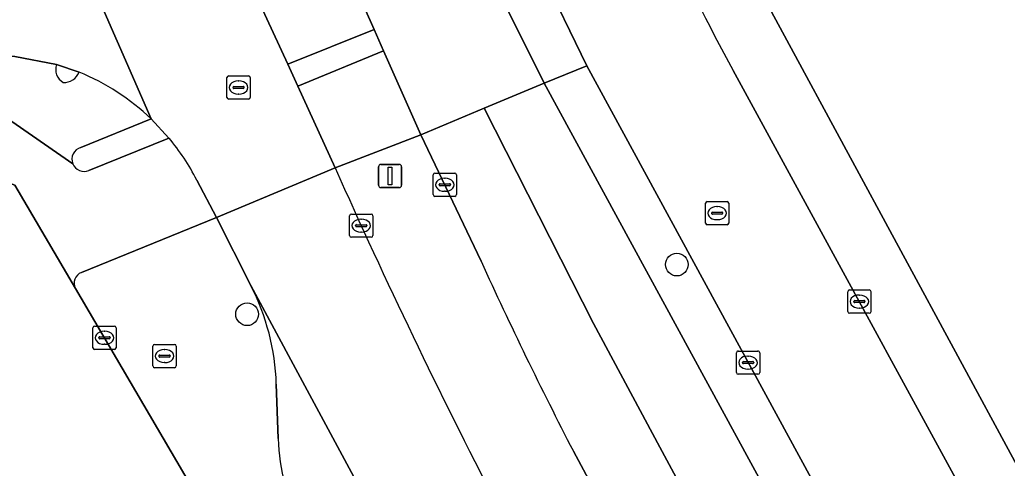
# Model space of a CAD drawing. Extents: x 157767 to 159172, y 387839 to 389425.
# Drawn here: x 158500.2 to 158542.71, y 388340.3 to 388359.59 of the extents above; entities that cross this region are included whole.
import ezdxf

# ---------------------------------------------------------------- set-up
doc = ezdxf.new("R2010")
doc.units = 0
for name, color, linetype in [('IMGEO_Berm_groen', 7, 'Continuous'), ('IMGEO_Boom', 7, 'Continuous'), ('IMGEO_Fietspad_open', 7, 'Continuous'), ('IMGEO_Groenvoorziening', 7, 'Continuous'), ('IMGEO_Kolk', 7, 'Continuous'), ('IMGEO_Lichtmast', 7, 'Continuous'), ('IMGEO_Parkeervlak_open', 7, 'Continuous'), ('IMGEO_Rijbaan_lokaal_gesloten', 7, 'Continuous'), ('IMGEO_Rijbaan_lokaal_open', 7, 'Continuous'), ('IMGEO_Rioolput', 7, 'Continuous'), ('IMGEO_Verkeerseiland_open', 7, 'Continuous'), ('IMGEO_Voetpad_open', 7, 'Continuous')]:
    doc.layers.add(name, color=color, linetype=linetype)

msp = doc.modelspace()

# ---------------------------------------------------------------- linework, layer by layer
at = {"layer": 'IMGEO_Berm_groen'}
for points in [[(158520.058, 388349.207), (158517.464, 388354.644), (158513.779, 388353.22)], [(158529.258, 388331.294), (158524.031, 388341.037)]]:
    msp.add_lwpolyline(points, dxfattribs=at)
for centre, radius, start, end in [((158763.078, 388464.134), 272.859, 203.9844, 207.33977), ((158684.085, 388423.921), 180.242, 204.48915, 207.37736)]:
    msp.add_arc(centre, radius, start, end, dxfattribs=at)
at = {"layer": 'IMGEO_Boom'}
for centre in [(158528.486, 388349.061), (158509.989, 388346.926)]:
    msp.add_circle(centre, 0.489, dxfattribs=at)
at = {"layer": 'IMGEO_Fietspad_open'}
msp.add_lwpolyline([(158515.454, 388359.167), (158514.206, 388361.976), (158510.486, 388360.401), (158511.736, 388357.675)], close=True, dxfattribs=at)
for points in [[(158501.791, 388357.666), (158500, 388358.008), (158498.881, 388358.052), (158499.497, 388356.489)], [(158498.816, 388355.929), (158502.487, 388353.397)], [(158502.83, 388354.092), (158505.863, 388355.322)]]:
    msp.add_lwpolyline(points, dxfattribs=at)
for centre, radius, start, end in [((158502.383, 388357.444), 0.632, 159.4539, 241.0575), ((158502.117, 388357.572), 0.683, 266.6288, 339.3774), ((158499.053, 388348.202), 9.852, 46.2757, 67.9245), ((158502.972, 388353.59), 0.522, 105.7649, 201.7001)]:
    msp.add_arc(centre, radius, start, end, dxfattribs=at)
at = {"layer": 'IMGEO_Groenvoorziening'}
msp.add_lwpolyline([(158530.768, 388363.248), (158543.035, 388340.593), (158549.535, 388344.602), (158567.494, 388355.736), (158571.846, 388358.513), (158569.211, 388362.815), (158578.473, 388368.741), (158565.751, 388389.116), (158563.588, 388392.373), (158555.102, 388405.937), (158555.065, 388406.169), (158549.599, 388401.902), (158546.429, 388399.427), (158542.011, 388396.34)], dxfattribs=at)
at = {"layer": 'IMGEO_Kolk'}
for p, q in [((158517.998, 388352.067), (158517.998, 388352.919)), ((158518.073, 388352.993), (158518.925, 388352.993)), ((158518.999, 388352.919), (158518.999, 388352.067)), ((158518.257, 388352.487), (158518.257, 388352.499)), ((158518.3, 388352.536), (158518.698, 388352.536)), ((158518.486, 388352.773), (158518.511, 388352.773)), ((158518.741, 388352.499), (158518.741, 388352.487)), ((158518.695, 388352.45), (158518.297, 388352.45)), ((158518.509, 388352.213), (158518.484, 388352.213)), ((158518.925, 388351.993), (158518.073, 388351.993)), ((158514.476, 388351.233), (158515.328, 388351.233)), ((158514.401, 388350.307), (158514.401, 388351.159)), ((158514.703, 388350.776), (158515.101, 388350.776)), ((158514.889, 388351.013), (158514.914, 388351.013)), ((158515.402, 388351.159), (158515.402, 388350.307)), ((158514.66, 388350.727), (158514.66, 388350.739)), ((158515.098, 388350.69), (158514.7, 388350.69)), ((158514.912, 388350.453), (158514.887, 388350.453)), ((158515.144, 388350.739), (158515.144, 388350.727)), ((158515.328, 388350.233), (158514.476, 388350.233)), ((158535.84, 388347.041), (158535.84, 388347.893)), ((158535.915, 388347.967), (158536.767, 388347.967)), ((158536.841, 388347.893), (158536.841, 388347.041)), ((158536.099, 388347.461), (158536.099, 388347.473)), ((158536.537, 388347.424), (158536.139, 388347.424)), ((158536.142, 388347.51), (158536.54, 388347.51)), ((158536.328, 388347.747), (158536.353, 388347.747)), ((158536.583, 388347.473), (158536.583, 388347.461)), ((158536.767, 388346.967), (158535.915, 388346.967)), ((158536.351, 388347.187), (158536.326, 388347.187)), ((158503.351, 388345.486), (158503.351, 388346.338)), ((158503.426, 388346.412), (158504.278, 388346.412)), ((158503.839, 388346.192), (158503.864, 388346.192)), ((158504.352, 388346.338), (158504.352, 388345.486)), ((158503.61, 388345.906), (158503.61, 388345.918)), ((158504.048, 388345.869), (158503.65, 388345.869)), ((158503.653, 388345.955), (158504.051, 388345.955)), ((158504.094, 388345.918), (158504.094, 388345.906)), ((158504.278, 388345.412), (158503.426, 388345.412)), ((158503.862, 388345.632), (158503.837, 388345.632)), ((158531.05, 388344.417), (158531.05, 388345.269)), ((158531.125, 388345.343), (158531.977, 388345.343)), ((158532.051, 388345.269), (158532.051, 388344.417)), ((158531.309, 388344.837), (158531.309, 388344.849)), ((158531.352, 388344.886), (158531.75, 388344.886)), ((158531.538, 388345.123), (158531.563, 388345.123)), ((158531.793, 388344.849), (158531.793, 388344.837)), ((158531.747, 388344.8), (158531.349, 388344.8)), ((158531.561, 388344.563), (158531.536, 388344.563)), ((158531.977, 388344.343), (158531.125, 388344.343))]:
    msp.add_line(p, q, dxfattribs=at)
for points in [[(158517.998, 388352.067), (158517.998, 388352.919)], [(158518.073, 388352.993), (158518.925, 388352.993)], [(158518.999, 388352.919), (158518.999, 388352.067)], [(158518.925, 388351.993), (158518.073, 388351.993)], [(158514.476, 388351.233), (158515.328, 388351.233)], [(158514.401, 388350.307), (158514.401, 388351.159)], [(158515.402, 388351.159), (158515.402, 388350.307)], [(158515.328, 388350.233), (158514.476, 388350.233)], [(158535.84, 388347.041), (158535.84, 388347.893)], [(158535.915, 388347.967), (158536.767, 388347.967)], [(158536.841, 388347.893), (158536.841, 388347.041)], [(158536.767, 388346.967), (158535.915, 388346.967)], [(158503.351, 388345.486), (158503.351, 388346.338)], [(158503.426, 388346.412), (158504.278, 388346.412)], [(158504.352, 388346.338), (158504.352, 388345.486)], [(158504.278, 388345.412), (158503.426, 388345.412)], [(158531.05, 388344.417), (158531.05, 388345.269)], [(158531.125, 388345.343), (158531.977, 388345.343)], [(158532.051, 388345.269), (158532.051, 388344.417)], [(158531.977, 388344.343), (158531.125, 388344.343)]]:
    msp.add_lwpolyline(points, dxfattribs=at)
for centre, radius, start, end in [((158518.075, 388352.917), 0.0765, 91.552, 178.448), ((158518.075, 388352.917), 0.0765, 91.552, 178.448), ((158518.923, 388352.917), 0.0765, 1.552, 88.448), ((158518.923, 388352.917), 0.0765, 1.552, 88.448), ((158518.297, 388352.496), 0.0403, 85.8775, 175.7526), ((158518.294, 388352.486), 0.0366, 178.938, 274.7102), ((158518.698, 388352.493), 0.043, 264.8664, 352.4533), ((158518.702, 388352.498), 0.0386, 1.7309, 96.639), ((158518.075, 388352.069), 0.0765, 181.552, 268.448), ((158518.075, 388352.069), 0.0765, 181.552, 268.448), ((158518.923, 388352.069), 0.0765, 271.552, 358.448), ((158518.923, 388352.069), 0.0765, 271.552, 358.448), ((158514.478, 388351.157), 0.0765, 91.552, 178.448), ((158514.478, 388351.157), 0.0765, 91.552, 178.448), ((158515.326, 388351.157), 0.0765, 1.552, 88.448), ((158515.326, 388351.157), 0.0765, 1.552, 88.448), ((158514.7, 388350.736), 0.0403, 85.8775, 175.7526), ((158515.105, 388350.738), 0.0386, 1.7309, 96.639), ((158514.697, 388350.726), 0.0366, 178.938, 274.7102), ((158515.101, 388350.733), 0.043, 264.8664, 352.4533), ((158514.478, 388350.309), 0.0765, 181.552, 268.448), ((158514.478, 388350.309), 0.0765, 181.552, 268.448), ((158515.326, 388350.309), 0.0765, 271.552, 358.448), ((158515.326, 388350.309), 0.0765, 271.552, 358.448), ((158535.917, 388347.891), 0.0765, 91.552, 178.448), ((158535.917, 388347.891), 0.0765, 91.552, 178.448), ((158536.765, 388347.891), 0.0765, 1.552, 88.448), ((158536.765, 388347.891), 0.0765, 1.552, 88.448), ((158536.139, 388347.47), 0.0403, 85.8775, 175.7526), ((158536.136, 388347.46), 0.0366, 178.938, 274.7102), ((158536.54, 388347.467), 0.043, 264.8664, 352.4533), ((158536.544, 388347.472), 0.0386, 1.7309, 96.639), ((158535.917, 388347.043), 0.0765, 181.552, 268.448), ((158535.917, 388347.043), 0.0765, 181.552, 268.448), ((158536.765, 388347.043), 0.0765, 271.552, 358.448), ((158536.765, 388347.043), 0.0765, 271.552, 358.448), ((158503.428, 388346.336), 0.0765, 91.552, 178.448), ((158503.428, 388346.336), 0.0765, 91.552, 178.448), ((158504.276, 388346.336), 0.0765, 1.552, 88.448), ((158504.276, 388346.336), 0.0765, 1.552, 88.448), ((158503.65, 388345.915), 0.0403, 85.8775, 175.7526), ((158503.647, 388345.905), 0.0366, 178.938, 274.7102), ((158504.051, 388345.912), 0.043, 264.8664, 352.4533), ((158504.055, 388345.917), 0.0386, 1.7309, 96.639), ((158503.428, 388345.488), 0.0765, 181.552, 268.448), ((158503.428, 388345.488), 0.0765, 181.552, 268.448), ((158504.276, 388345.488), 0.0765, 271.552, 358.448), ((158504.276, 388345.488), 0.0765, 271.552, 358.448), ((158531.127, 388345.267), 0.0765, 91.552, 178.448), ((158531.127, 388345.267), 0.0765, 91.552, 178.448), ((158531.975, 388345.267), 0.0765, 1.552, 88.448), ((158531.975, 388345.267), 0.0765, 1.552, 88.448), ((158531.349, 388344.846), 0.0403, 85.8775, 175.7526), ((158531.346, 388344.836), 0.0366, 178.938, 274.7102), ((158531.75, 388344.843), 0.043, 264.8664, 352.4533), ((158531.754, 388344.848), 0.0386, 1.7309, 96.639), ((158531.127, 388344.419), 0.0765, 181.552, 268.448), ((158531.127, 388344.419), 0.0765, 181.552, 268.448), ((158531.975, 388344.419), 0.0765, 271.552, 358.448), ((158531.975, 388344.419), 0.0765, 271.552, 358.448)]:
    msp.add_arc(centre, radius, start, end, dxfattribs=at)
for centre, major_axis, ratio, start_param, end_param in [((158518.485, 388352.493), (-0.387, 0.002), 0.722429, 4.712389, 7.853982), ((158518.51, 388352.493), (-0.39, 0.002), 0.717154, 1.570796, 4.712389), ((158514.888, 388350.733), (-0.387, 0.002), 0.722429, 4.712389, 7.853982), ((158514.913, 388350.733), (-0.39, 0.002), 0.717154, 1.570796, 4.712389), ((158536.327, 388347.467), (-0.387, 0.002), 0.722429, 4.712389, 7.853982), ((158536.352, 388347.467), (-0.39, 0.002), 0.717154, 1.570796, 4.712389), ((158503.838, 388345.912), (-0.387, 0.002), 0.722429, 4.712389, 7.853982), ((158503.863, 388345.912), (-0.39, 0.002), 0.717154, 1.570796, 4.712389), ((158531.537, 388344.843), (-0.387, 0.002), 0.722429, 4.712389, 7.853982), ((158531.562, 388344.843), (-0.39, 0.002), 0.717154, 1.570796, 4.712389)]:
    msp.add_ellipse(centre, major_axis=major_axis, ratio=ratio, start_param=start_param, end_param=end_param, dxfattribs=at)
at = {"layer": 'IMGEO_Lichtmast'}
for p, q in [((158515.747, 388353.37), (158516.537, 388353.37)), ((158516.537, 388353.37), (158515.747, 388353.37)), ((158515.647, 388352.47), (158515.647, 388353.27)), ((158515.647, 388353.27), (158515.647, 388352.47)), ((158516.637, 388353.27), (158516.637, 388352.47)), ((158516.637, 388352.47), (158516.637, 388353.27)), ((158516.537, 388352.37), (158515.747, 388352.37)), ((158515.747, 388352.37), (158516.537, 388352.37))]:
    msp.add_line(p, q, dxfattribs=at)
msp.add_lwpolyline([(158516.067, 388353.245), (158516.217, 388353.245), (158516.217, 388352.495), (158516.067, 388352.495), (158516.067, 388353.245)], dxfattribs=at)
for centre, start, end in [((158515.747, 388353.27), 90, 180), ((158515.747, 388353.27), 90, 180), ((158516.537, 388353.27), 0, 90), ((158516.537, 388353.27), 360, 90), ((158515.747, 388352.47), 180, 270), ((158515.747, 388352.47), 180, 270), ((158516.537, 388352.47), 270, 0), ((158516.537, 388352.47), 270, 0)]:
    msp.add_arc(centre, 0.1, start, end, dxfattribs=at)
at = {"layer": 'IMGEO_Parkeervlak_open'}
for points in [[(158535.936, 388303.26), (158530.891, 388311.658), (158526.706, 388318.987), (158520.719, 388328.892), (158516.097, 388337.104), (158510.149, 388348.16)], [(158511.247, 388343.924), (158511.325, 388341.581)]]:
    msp.add_lwpolyline(points, dxfattribs=at)
for centre, radius, start, end in [((158501.272, 388343.599), 9.98, 1.8679, 27.1953), ((158520.322, 388341.877), 9.002, 181.8869, 207.4686)]:
    msp.add_arc(centre, radius, start, end, dxfattribs=at)
at = {"layer": 'IMGEO_Rijbaan_lokaal_gesloten'}
for points in [[(158510.043, 388386.156), (158508.945, 388389.006), (158508.594, 388389.925), (158507.198, 388393.62), (158502.255, 388391.492), (158503.548, 388387.796), (158503.88, 388386.847), (158504.888, 388383.981), (158505.187, 388383.127), (158514.206, 388361.976), (158515.454, 388359.167), (158515.864, 388358.245), (158517.464, 388354.644), (158520.193, 388355.786), (158522.774, 388356.867), (158521.03, 388360.379), (158520.591, 388361.285), (158519.292, 388364.022)], [(158501.572, 388381.544), (158501.174, 388382.43), (158500.075, 388385.233), (158500, 388385.424), (158499.676, 388386.25), (158499.287, 388387.244), (158498.301, 388389.912), (158495.643, 388388.818), (158492.771, 388387.635), (158493.163, 388386.619), (158493.513, 388385.576), (158493.811, 388383.807), (158493.839, 388382.755), (158505.863, 388355.322), (158506.628, 388354.502)], [(158505.863, 388355.322), (158493.839, 388382.755)], [(158507.822, 388352.696), (158508.675, 388351.089), (158513.779, 388353.22), (158512.168, 388356.732), (158511.736, 388357.675), (158510.486, 388360.401), (158501.572, 388381.544)], [(158497.812, 388357.975), (158498.881, 388358.052), (158500, 388358.008), (158501.791, 388357.666), (158502.756, 388357.332)], [(158522.774, 388356.867), (158520.193, 388355.786), (158524.893, 388346.524), (158527.752, 388341.202), (158531.535, 388334.178), (158536.428, 388325.454), (158544.459, 388311.65), (158555.339, 388288.902)], [(158556.51, 388294.945), (158522.774, 388356.867)], [(158520.193, 388355.786), (158517.464, 388354.644), (158520.058, 388349.207)], [(158542.376, 388309.582), (158543.994, 388306.988), (158548.892, 388299.222), (158550.013, 388297.421), (158555.339, 388288.902), (158544.459, 388311.65), (158536.428, 388325.454), (158531.535, 388334.178), (158527.752, 388341.202), (158524.893, 388346.524), (158520.193, 388355.786)], [(158513.779, 388353.22), (158508.675, 388351.089), (158510.149, 388348.16), (158516.097, 388337.104), (158520.719, 388328.892), (158526.706, 388318.987), (158530.891, 388311.658), (158535.936, 388303.26), (158537.124, 388300.9), (158538.816, 388298.433), (158540.051, 388296.6), (158543.772, 388291.077), (158548.944, 388283.404), (158561.929, 388262.53), (158562.62, 388261.425), (158565.51, 388263.197), (158564.255, 388265.206)], [(158524.031, 388341.037), (158529.258, 388331.294), (158534.917, 388321.411)]]:
    msp.add_lwpolyline(points, dxfattribs=at)
for centre, radius, start, end in [((158499.053, 388348.202), 9.852, 46.2757, 67.9245), ((158499.092, 388348.222), 9.81, 27.1346, 39.8052), ((158763.078, 388464.134), 272.859, 203.9844, 207.33977), ((158684.085, 388423.921), 180.242, 204.48915, 207.37736)]:
    msp.add_arc(centre, radius, start, end, dxfattribs=at)
at = {"layer": 'IMGEO_Rijbaan_lokaal_open'}
for points in [[(158518.655, 388370.393), (158520.43, 388366.419), (158522.65, 388361.659), (158524.616, 388357.602), (158544.005, 388321.982), (158558.222, 388295.881)], [(158565.72, 388294.121), (158561.354, 388301.588), (158544.005, 388333.408), (158530.905, 388357.407)]]:
    msp.add_lwpolyline(points, dxfattribs=at)
msp.add_lwpolyline([(158502.602, 388348.033), (158500, 388352.471), (158496.033, 388353.971), (158495.329, 388353.686), (158492.289, 388352.456), (158496.17, 388344.444), (158500, 388338.235), (158500.583, 388337.29), (158502.814, 388333.732), (158508.134, 388325.154), (158509.684, 388322.644), (158511.308, 388320.053), (158512.028, 388318.905), (158529.553, 388290.95), (158531.97, 388287.052), (158535.956, 388289.514), (158536.64, 388289.939), (158532.05, 388297.782), (158526.372, 388307.483)], close=True, dxfattribs=at)
msp.add_arc((158694.482, 388444.871), 185.493, 203.94877, 208.13322, dxfattribs=at)
at = {"layer": 'IMGEO_Rioolput'}
for p, q in [((158509.198, 388357.175), (158510.05, 388357.175)), ((158509.123, 388356.249), (158509.123, 388357.101)), ((158509.425, 388356.718), (158509.823, 388356.718)), ((158509.611, 388356.955), (158509.636, 388356.955)), ((158510.124, 388357.101), (158510.124, 388356.249)), ((158509.382, 388356.669), (158509.382, 388356.681)), ((158509.82, 388356.632), (158509.422, 388356.632)), ((158509.634, 388356.395), (158509.609, 388356.395)), ((158509.866, 388356.681), (158509.866, 388356.669)), ((158510.05, 388356.175), (158509.198, 388356.175)), ((158529.719, 388350.845), (158529.719, 388351.697)), ((158529.794, 388351.771), (158530.646, 388351.771)), ((158530.72, 388351.697), (158530.72, 388350.845)), ((158529.978, 388351.265), (158529.978, 388351.277)), ((158530.416, 388351.228), (158530.018, 388351.228)), ((158530.021, 388351.314), (158530.419, 388351.314)), ((158530.207, 388351.551), (158530.232, 388351.551)), ((158530.462, 388351.277), (158530.462, 388351.265)), ((158530.646, 388350.771), (158529.794, 388350.771)), ((158530.23, 388350.991), (158530.205, 388350.991)), ((158505.936, 388344.7), (158505.936, 388345.552)), ((158506.011, 388345.626), (158506.863, 388345.626)), ((158506.424, 388345.406), (158506.449, 388345.406)), ((158506.937, 388345.552), (158506.937, 388344.7)), ((158506.195, 388345.12), (158506.195, 388345.132)), ((158506.633, 388345.083), (158506.235, 388345.083)), ((158506.238, 388345.169), (158506.636, 388345.169)), ((158506.447, 388344.846), (158506.422, 388344.846)), ((158506.679, 388345.132), (158506.679, 388345.12)), ((158506.863, 388344.626), (158506.011, 388344.626))]:
    msp.add_line(p, q, dxfattribs=at)
for points in [[(158509.198, 388357.175), (158510.05, 388357.175)], [(158509.123, 388356.249), (158509.123, 388357.101)], [(158510.124, 388357.101), (158510.124, 388356.249)], [(158510.05, 388356.175), (158509.198, 388356.175)], [(158529.719, 388350.845), (158529.719, 388351.697)], [(158529.794, 388351.771), (158530.646, 388351.771)], [(158530.72, 388351.697), (158530.72, 388350.845)], [(158530.646, 388350.771), (158529.794, 388350.771)], [(158505.936, 388344.7), (158505.936, 388345.552)], [(158506.011, 388345.626), (158506.863, 388345.626)], [(158506.937, 388345.552), (158506.937, 388344.7)], [(158506.863, 388344.626), (158506.011, 388344.626)]]:
    msp.add_lwpolyline(points, dxfattribs=at)
for centre, radius, start, end in [((158509.2, 388357.099), 0.0765, 91.552, 178.448), ((158509.2, 388357.099), 0.0765, 91.552, 178.448), ((158510.048, 388357.099), 0.0765, 1.552, 88.448), ((158510.048, 388357.099), 0.0765, 1.552, 88.448), ((158509.422, 388356.678), 0.0403, 85.8775, 175.7526), ((158509.827, 388356.68), 0.0386, 1.7309, 96.639), ((158509.419, 388356.668), 0.0366, 178.938, 274.7102), ((158509.823, 388356.675), 0.043, 264.8664, 352.4533), ((158509.2, 388356.251), 0.0765, 181.552, 268.448), ((158509.2, 388356.251), 0.0765, 181.552, 268.448), ((158510.048, 388356.251), 0.0765, 271.552, 358.448), ((158510.048, 388356.251), 0.0765, 271.552, 358.448), ((158529.796, 388351.695), 0.0765, 91.552, 178.448), ((158529.796, 388351.695), 0.0765, 91.552, 178.448), ((158530.644, 388351.695), 0.0765, 1.552, 88.448), ((158530.644, 388351.695), 0.0765, 1.552, 88.448), ((158530.018, 388351.274), 0.0403, 85.8775, 175.7526), ((158530.015, 388351.264), 0.0366, 178.938, 274.7102), ((158530.419, 388351.271), 0.043, 264.8664, 352.4533), ((158530.423, 388351.276), 0.0386, 1.7309, 96.639), ((158529.796, 388350.847), 0.0765, 181.552, 268.448), ((158529.796, 388350.847), 0.0765, 181.552, 268.448), ((158530.644, 388350.847), 0.0765, 271.552, 358.448), ((158530.644, 388350.847), 0.0765, 271.552, 358.448), ((158506.013, 388345.55), 0.0765, 91.552, 178.448), ((158506.013, 388345.55), 0.0765, 91.552, 178.448), ((158506.861, 388345.55), 0.0765, 1.552, 88.448), ((158506.861, 388345.55), 0.0765, 1.552, 88.448), ((158506.235, 388345.129), 0.0403, 85.8775, 175.7526), ((158506.232, 388345.119), 0.0366, 178.938, 274.7102), ((158506.636, 388345.126), 0.043, 264.8664, 352.4533), ((158506.64, 388345.131), 0.0386, 1.7309, 96.639), ((158506.013, 388344.702), 0.0765, 181.552, 268.448), ((158506.013, 388344.702), 0.0765, 181.552, 268.448), ((158506.861, 388344.702), 0.0765, 271.552, 358.448), ((158506.861, 388344.702), 0.0765, 271.552, 358.448)]:
    msp.add_arc(centre, radius, start, end, dxfattribs=at)
for centre, major_axis, ratio, start_param, end_param in [((158509.61, 388356.675), (-0.387, 0.002), 0.722429, 4.712389, 7.853982), ((158509.635, 388356.675), (-0.39, 0.002), 0.717154, 1.570796, 4.712389), ((158530.206, 388351.271), (-0.387, 0.002), 0.722429, 4.712389, 7.853982), ((158530.231, 388351.271), (-0.39, 0.002), 0.717154, 1.570796, 4.712389), ((158506.423, 388345.126), (-0.387, 0.002), 0.722429, 4.712389, 7.853982), ((158506.448, 388345.126), (-0.39, 0.002), 0.717154, 1.570796, 4.712389)]:
    msp.add_ellipse(centre, major_axis=major_axis, ratio=ratio, start_param=start_param, end_param=end_param, dxfattribs=at)
at = {"layer": 'IMGEO_Verkeerseiland_open'}
msp.add_lwpolyline([(158515.454, 388359.167), (158511.736, 388357.675), (158512.168, 388356.732), (158515.864, 388358.245)], close=True, dxfattribs=at)
for points in [[(158502.756, 388357.332), (158501.791, 388357.666)], [(158558.222, 388295.881), (158544.005, 388321.982), (158524.616, 388357.602), (158522.774, 388356.867), (158556.51, 388294.945)], [(158503.178, 388353.111), (158506.628, 388354.502), (158505.863, 388355.322), (158502.83, 388354.092)]]:
    msp.add_lwpolyline(points, dxfattribs=at)
for centre, radius, start, end in [((158502.383, 388357.444), 0.632, 159.4539, 241.0575), ((158502.117, 388357.572), 0.683, 266.6288, 339.3774), ((158502.972, 388353.59), 0.522, 105.7649, 201.7001), ((158502.971, 388353.59), 0.521, 201.6931, 293.3383)]:
    msp.add_arc(centre, radius, start, end, dxfattribs=at)
at = {"layer": 'IMGEO_Voetpad_open'}
for points in [[(158544.005, 388338.802), (158543.035, 388340.593), (158530.768, 388363.248)], [(158522.424, 388360.986), (158521.03, 388360.379), (158522.774, 388356.867), (158524.616, 388357.602), (158522.65, 388361.659)], [(158495.413, 388357.357), (158494.004, 388356.797), (158495.329, 388353.686), (158496.033, 388353.971), (158500, 388352.471), (158502.602, 388348.033)], [(158530.905, 388357.407), (158544.005, 388333.408), (158561.354, 388301.588), (158565.72, 388294.121)], [(158502.487, 388353.397), (158498.816, 388355.929)], [(158506.628, 388354.502), (158503.178, 388353.111)], [(158502.857, 388348.715), (158508.675, 388351.089), (158507.822, 388352.696)], [(158510.149, 388348.16), (158508.675, 388351.089), (158502.857, 388348.715)], [(158502.602, 388348.033), (158526.372, 388307.483), (158532.05, 388297.782)], [(158511.325, 388341.581), (158511.247, 388343.924)]]:
    msp.add_lwpolyline(points, dxfattribs=at)
msp.add_lwpolyline([(158517.464, 388354.644), (158515.864, 388358.245), (158512.168, 388356.732), (158513.779, 388353.22)], close=True, dxfattribs=at)
for centre, radius, start, end in [((158694.482, 388444.871), 185.493, 203.94877, 208.13322), ((158499.092, 388348.222), 9.81, 27.1346, 39.8052), ((158502.971, 388353.59), 0.521, 201.6931, 293.3383), ((158503.023, 388348.264), 0.481, 110.2411, 208.7573), ((158503.023, 388348.264), 0.481, 110.2411, 208.7573), ((158501.272, 388343.599), 9.98, 1.8679, 27.1953), ((158520.322, 388341.877), 9.002, 181.8869, 207.4686)]:
    msp.add_arc(centre, radius, start, end, dxfattribs=at)

doc.saveas('drawing.dxf')
